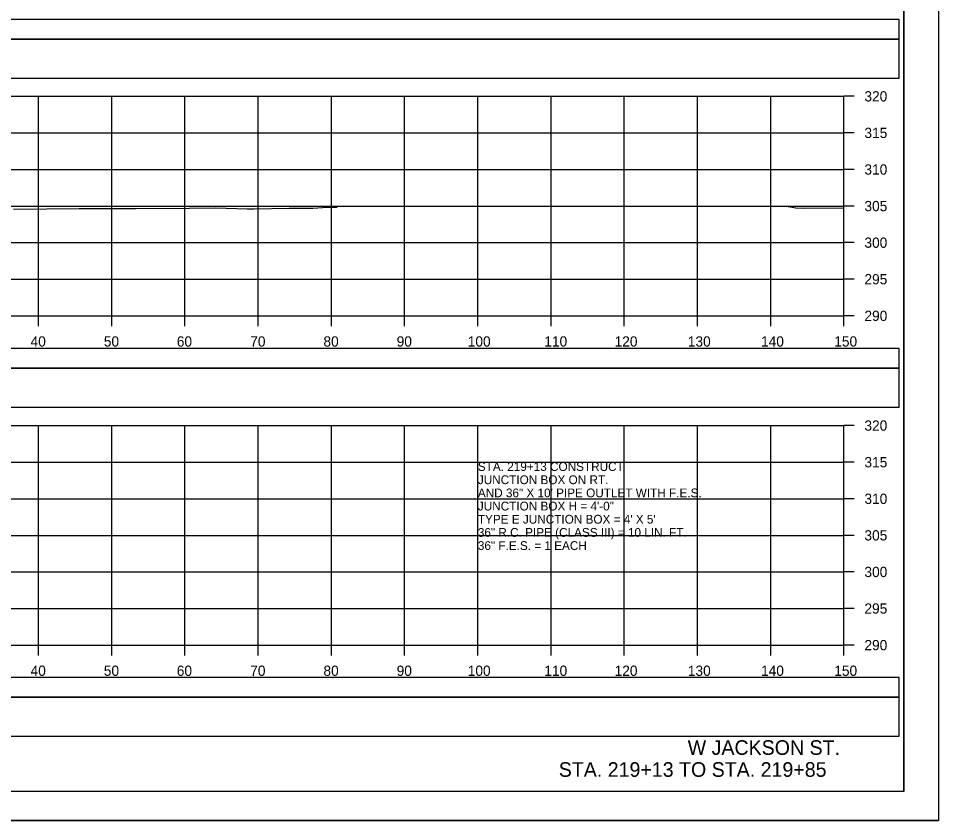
# Model space of a CAD drawing. Extents: x 1370538 to 1372872, y 376220 to 381127.
# Drawn here: x 1372745.9 to 1372871.6, y 379054.6 to 379164.3 of the extents above; entities that cross this region are included whole.
import ezdxf

# ---------------------------------------------------------------- set-up
doc = ezdxf.new("R2010")
doc.units = 0
for name, color, linetype in [('R_Border Notes', 7, 'Continuous'), ('R_Border PE', 7, 'Continuous'), ('R_Border Prem', 7, 'Continuous'), ('R_Dimension', 7, 'Continuous'), ('R_Grid', 7, 'Continuous'), ('R_No Plot', 7, 'Continuous'), ('R_Proposed Road', 7, 'Continuous'), ('R_Water', 7, 'Continuous'), ('R_Water Annot', 7, 'Continuous'), ('T_Detection Zones', 7, 'Continuous')]:
    doc.layers.add(name, color=color, linetype=linetype)

msp = doc.modelspace()

# ---------------------------------------------------------------- linework, layer by layer
at = {"layer": 'R_Border Notes'}
for q in [(1372866.83, 379264.07), (1372550.65, 379058.61)]:
    msp.add_line((1372866.83, 379058.61), q, dxfattribs=at)
at = {"layer": 'R_Border Prem'}
for p, q in [((1372858.65, 379123.61), (1372858.65, 379153.61)), ((1372860.05, 379153.61), (1372858.65, 379153.61)), ((1372860.05, 379148.61), (1372858.65, 379148.61)), ((1372860.05, 379143.61), (1372858.65, 379143.61)), ((1372860.05, 379138.61), (1372858.65, 379138.61)), ((1372860.05, 379133.61), (1372858.65, 379133.61)), ((1372860.05, 379128.61), (1372858.65, 379128.61)), ((1372558.65, 379123.61), (1372858.65, 379123.61)), ((1372748.65, 379122.21), (1372748.65, 379123.61)), ((1372758.65, 379122.21), (1372758.65, 379123.61)), ((1372768.65, 379122.21), (1372768.65, 379123.61)), ((1372778.65, 379122.21), (1372778.65, 379123.61)), ((1372788.65, 379122.21), (1372788.65, 379123.61)), ((1372798.65, 379122.21), (1372798.65, 379123.61)), ((1372808.65, 379122.21), (1372808.65, 379123.61)), ((1372818.65, 379122.21), (1372818.65, 379123.61)), ((1372828.65, 379122.21), (1372828.65, 379123.61)), ((1372838.65, 379122.21), (1372838.65, 379123.61)), ((1372848.65, 379122.21), (1372848.65, 379123.61)), ((1372858.65, 379122.21), (1372858.65, 379123.61)), ((1372860.05, 379123.61), (1372858.65, 379123.61)), ((1372858.65, 379078.61), (1372858.65, 379108.61)), ((1372860.05, 379108.61), (1372858.65, 379108.61)), ((1372860.05, 379103.61), (1372858.65, 379103.61)), ((1372860.05, 379098.61), (1372858.65, 379098.61)), ((1372860.05, 379093.61), (1372858.65, 379093.61)), ((1372860.05, 379088.61), (1372858.65, 379088.61)), ((1372860.05, 379083.61), (1372858.65, 379083.61)), ((1372558.65, 379078.61), (1372858.65, 379078.61)), ((1372748.65, 379077.21), (1372748.65, 379078.61)), ((1372758.65, 379077.21), (1372758.65, 379078.61)), ((1372768.65, 379077.21), (1372768.65, 379078.61)), ((1372778.65, 379077.21), (1372778.65, 379078.61)), ((1372788.65, 379077.21), (1372788.65, 379078.61)), ((1372798.65, 379077.21), (1372798.65, 379078.61)), ((1372808.65, 379077.21), (1372808.65, 379078.61)), ((1372818.65, 379077.21), (1372818.65, 379078.61)), ((1372828.65, 379077.21), (1372828.65, 379078.61)), ((1372838.65, 379077.21), (1372838.65, 379078.61)), ((1372848.65, 379077.21), (1372848.65, 379078.61)), ((1372858.65, 379077.21), (1372858.65, 379078.61)), ((1372860.05, 379078.61), (1372858.65, 379078.61))]:
    msp.add_line(p, q, dxfattribs=at)
at = {"layer": 'R_Dimension'}
for points in [[(1372745.21, 379138.18), (1372754.21, 379138.28), (1372761.93, 379138.3), (1372769.27, 379138.34), (1372772.88, 379138.35), (1372777.13, 379138.22), (1372778.11, 379138.22), (1372782.89, 379138.34), (1372783.11, 379138.34), (1372783.26, 379138.33), (1372786.13, 379138.34), (1372788.13, 379138.44), (1372789.45, 379138.45)], [(1372851.03, 379138.53), (1372852.06, 379138.39), (1372853.3, 379138.33), (1372858.65, 379138.36)]]:
    msp.add_lwpolyline(points, dxfattribs=at)
at = {"layer": 'R_Grid'}
for p, q in [((1372558.65, 379153.61), (1372858.65, 379153.61)), ((1372558.65, 379153.61), (1372858.65, 379153.61)), ((1372558.65, 379153.61), (1372858.65, 379153.61)), ((1372748.65, 379123.61), (1372748.65, 379153.61)), ((1372748.65, 379123.61), (1372748.65, 379153.61)), ((1372748.65, 379123.61), (1372748.65, 379153.61)), ((1372758.65, 379123.61), (1372758.65, 379153.61)), ((1372758.65, 379123.61), (1372758.65, 379153.61)), ((1372758.65, 379123.61), (1372758.65, 379153.61)), ((1372768.65, 379123.61), (1372768.65, 379153.61)), ((1372768.65, 379123.61), (1372768.65, 379153.61)), ((1372768.65, 379123.61), (1372768.65, 379153.61)), ((1372778.65, 379123.61), (1372778.65, 379153.61)), ((1372778.65, 379123.61), (1372778.65, 379153.61)), ((1372778.65, 379123.61), (1372778.65, 379153.61)), ((1372788.65, 379123.61), (1372788.65, 379153.61)), ((1372788.65, 379123.61), (1372788.65, 379153.61)), ((1372788.65, 379123.61), (1372788.65, 379153.61)), ((1372798.65, 379123.61), (1372798.65, 379153.61)), ((1372798.65, 379123.61), (1372798.65, 379153.61)), ((1372798.65, 379123.61), (1372798.65, 379153.61)), ((1372808.65, 379123.61), (1372808.65, 379153.61)), ((1372808.65, 379123.61), (1372808.65, 379153.61)), ((1372808.65, 379123.61), (1372808.65, 379153.61)), ((1372818.65, 379123.61), (1372818.65, 379153.61)), ((1372818.65, 379123.61), (1372818.65, 379153.61)), ((1372818.65, 379123.61), (1372818.65, 379153.61)), ((1372828.65, 379123.61), (1372828.65, 379153.61)), ((1372828.65, 379123.61), (1372828.65, 379153.61)), ((1372828.65, 379123.61), (1372828.65, 379153.61)), ((1372838.65, 379123.61), (1372838.65, 379153.61)), ((1372838.65, 379123.61), (1372838.65, 379153.61)), ((1372838.65, 379123.61), (1372838.65, 379153.61)), ((1372848.65, 379123.61), (1372848.65, 379153.61)), ((1372848.65, 379123.61), (1372848.65, 379153.61)), ((1372848.65, 379123.61), (1372848.65, 379153.61)), ((1372858.65, 379123.61), (1372858.65, 379153.61)), ((1372858.65, 379123.61), (1372858.65, 379153.61)), ((1372858.65, 379123.61), (1372858.65, 379153.61)), ((1372558.65, 379148.61), (1372858.65, 379148.61)), ((1372558.65, 379148.61), (1372858.65, 379148.61)), ((1372558.65, 379148.61), (1372858.65, 379148.61)), ((1372558.65, 379143.61), (1372858.65, 379143.61)), ((1372558.65, 379143.61), (1372858.65, 379143.61)), ((1372558.65, 379143.61), (1372858.65, 379143.61)), ((1372558.65, 379138.61), (1372858.65, 379138.61)), ((1372558.65, 379138.61), (1372858.65, 379138.61)), ((1372558.65, 379138.61), (1372858.65, 379138.61)), ((1372558.65, 379133.61), (1372858.65, 379133.61)), ((1372558.65, 379133.61), (1372858.65, 379133.61)), ((1372558.65, 379133.61), (1372858.65, 379133.61)), ((1372558.65, 379128.61), (1372858.65, 379128.61)), ((1372558.65, 379128.61), (1372858.65, 379128.61)), ((1372558.65, 379128.61), (1372858.65, 379128.61)), ((1372558.65, 379123.61), (1372858.65, 379123.61)), ((1372558.65, 379123.61), (1372858.65, 379123.61)), ((1372558.65, 379123.61), (1372858.65, 379123.61)), ((1372558.65, 379108.61), (1372858.65, 379108.61)), ((1372558.65, 379108.61), (1372858.65, 379108.61)), ((1372748.65, 379078.61), (1372748.65, 379108.61)), ((1372748.65, 379078.61), (1372748.65, 379108.61)), ((1372758.65, 379078.61), (1372758.65, 379108.61)), ((1372758.65, 379078.61), (1372758.65, 379108.61)), ((1372768.65, 379078.61), (1372768.65, 379108.61)), ((1372768.65, 379078.61), (1372768.65, 379108.61)), ((1372778.65, 379078.61), (1372778.65, 379108.61)), ((1372778.65, 379078.61), (1372778.65, 379108.61)), ((1372788.65, 379078.61), (1372788.65, 379108.61)), ((1372788.65, 379078.61), (1372788.65, 379108.61)), ((1372798.65, 379078.61), (1372798.65, 379108.61)), ((1372798.65, 379078.61), (1372798.65, 379108.61)), ((1372808.65, 379078.61), (1372808.65, 379108.61)), ((1372808.65, 379078.61), (1372808.65, 379108.61)), ((1372818.65, 379078.61), (1372818.65, 379108.61)), ((1372818.65, 379078.61), (1372818.65, 379108.61)), ((1372828.65, 379078.61), (1372828.65, 379108.61)), ((1372828.65, 379078.61), (1372828.65, 379108.61)), ((1372838.65, 379078.61), (1372838.65, 379108.61)), ((1372838.65, 379078.61), (1372838.65, 379108.61)), ((1372848.65, 379078.61), (1372848.65, 379108.61)), ((1372848.65, 379078.61), (1372848.65, 379108.61)), ((1372858.65, 379078.61), (1372858.65, 379108.61)), ((1372858.65, 379078.61), (1372858.65, 379108.61)), ((1372558.65, 379103.61), (1372858.65, 379103.61)), ((1372558.65, 379103.61), (1372858.65, 379103.61)), ((1372558.65, 379098.61), (1372858.65, 379098.61)), ((1372558.65, 379098.61), (1372858.65, 379098.61)), ((1372558.65, 379093.61), (1372858.65, 379093.61)), ((1372558.65, 379093.61), (1372858.65, 379093.61)), ((1372558.65, 379088.61), (1372858.65, 379088.61)), ((1372558.65, 379088.61), (1372858.65, 379088.61)), ((1372558.65, 379083.61), (1372858.65, 379083.61)), ((1372558.65, 379083.61), (1372858.65, 379083.61)), ((1372558.65, 379078.61), (1372858.65, 379078.61)), ((1372558.65, 379078.61), (1372858.65, 379078.61))]:
    msp.add_line(p, q, dxfattribs=at)
at = {"layer": 'R_No Plot'}
msp.add_line((1372538.25, 379054.63), (1372871.58, 379054.63), dxfattribs=at)
for points in [[(1372538.24, 379267.96), (1372871.58, 379267.96), (1372871.58, 379054.63), (1372538.24, 379054.63)], [(1372784.57, 379264.07), (1372784.57, 379254.19), (1372820.3, 379254.19), (1372820.3, 379251.27), (1372843.5, 379251.27), (1372843.5, 379226.94), (1372866.83, 379226.94), (1372866.83, 379058.61), (1372550.65, 379058.61), (1372550.65, 379264.07)]]:
    msp.add_lwpolyline(points, close=True, dxfattribs=at)
at = {"layer": 'R_Water'}
for points in [[(1372551.05, 379156.1), (1372866.18, 379156.1), (1372866.18, 379161.42), (1372551.05, 379161.42)], [(1372551.05, 379111.13), (1372866.18, 379111.13), (1372866.18, 379116.45), (1372551.05, 379116.45)], [(1372551.05, 379066.16), (1372866.18, 379066.16), (1372866.18, 379071.49), (1372551.05, 379071.49)]]:
    msp.add_lwpolyline(points, close=True, dxfattribs=at)
at = {"layer": 'T_Detection Zones'}
for points in [[(1372551.05, 379161.42), (1372866.18, 379161.42), (1372866.18, 379164.13), (1372551.05, 379164.13)], [(1372551.05, 379116.45), (1372866.18, 379116.45), (1372866.18, 379119.16), (1372551.05, 379119.16)], [(1372551.05, 379071.49), (1372866.18, 379071.49), (1372866.18, 379074.19), (1372551.05, 379074.19)]]:
    msp.add_lwpolyline(points, close=True, dxfattribs=at)

# ---------------------------------------------------------------- texts
at = {"layer": 'R_Border PE'}
for s, p in [('320', (1372861.45, 379152.91)), ('315', (1372861.45, 379147.91)), ('310', (1372861.45, 379142.91)), ('305', (1372861.45, 379137.91)), ('300', (1372861.45, 379132.91)), ('295', (1372861.45, 379127.91)), ('290', (1372861.45, 379122.91)), ('40', (1372747.56, 379119.41)), ('50', (1372757.56, 379119.41)), ('60', (1372767.53, 379119.41)), ('70', (1372777.56, 379119.41)), ('80', (1372787.56, 379119.41)), ('90', (1372797.56, 379119.41)), ('100', (1372807.27, 379119.41)), ('110', (1372817.73, 379119.41)), ('120', (1372827.33, 379119.41)), ('130', (1372837.33, 379119.41)), ('140', (1372847.33, 379119.41)), ('150', (1372857.33, 379119.41)), ('320', (1372861.45, 379107.91)), ('315', (1372861.45, 379102.91)), ('310', (1372861.45, 379097.91)), ('305', (1372861.45, 379092.91)), ('300', (1372861.45, 379087.91)), ('295', (1372861.45, 379082.91)), ('290', (1372861.45, 379077.91)), ('40', (1372747.56, 379074.41)), ('50', (1372757.56, 379074.41)), ('60', (1372767.53, 379074.41)), ('70', (1372777.56, 379074.41)), ('80', (1372787.56, 379074.41)), ('90', (1372797.56, 379074.41)), ('100', (1372807.27, 379074.41)), ('110', (1372817.73, 379074.41)), ('120', (1372827.33, 379074.41)), ('130', (1372837.33, 379074.41)), ('140', (1372847.33, 379074.41)), ('150', (1372857.33, 379074.41))]:
    msp.add_text(s, height=1.4, dxfattribs=at).set_placement(p)
at = {"layer": 'R_Proposed Road'}
for s, p in [('W JACKSON ST.', (1372837.31, 379063.61)), ('STA. 219+13 TO STA. 219+85', (1372819.7, 379060.61))]:
    msp.add_text(s, height=2, dxfattribs=at).set_placement(p)
at = {"layer": 'R_Water Annot'}
for s, p in [('STA. 219+13 CONSTRUCT', (1372808.65, 379102.41)), ('JUNCTION BOX ON RT.', (1372808.65, 379100.61)), ('AND 36" X 10\' PIPE OUTLET WITH F.E.S.', (1372808.65, 379098.81)), ('JUNCTION BOX H = 4\'-0"', (1372808.65, 379097.01)), ("TYPE E JUNCTION BOX = 4' X 5'", (1372808.65, 379095.21)), ('36" R.C. PIPE (CLASS III) = 10 LIN. FT.', (1372808.65, 379093.41)), ('36" F.E.S. = 1 EACH', (1372808.65, 379091.61))]:
    msp.add_text(s, height=1.2, dxfattribs=at).set_placement(p)

doc.saveas('drawing.dxf')
